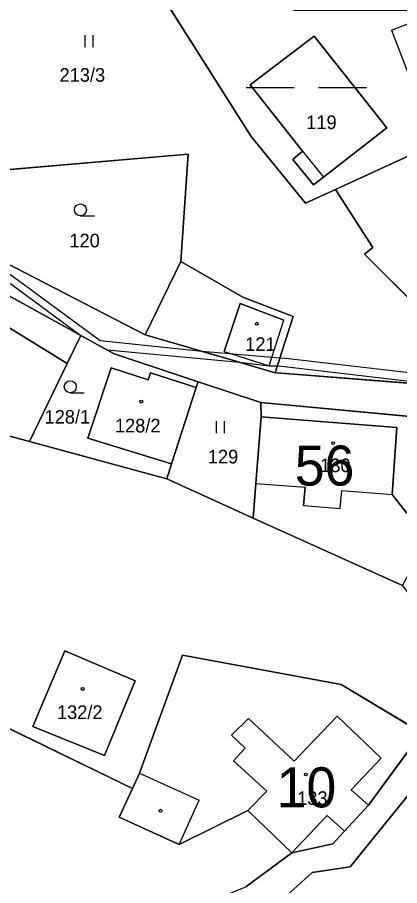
# Model space of a CAD drawing. Extents: x -689422 to -685210, y -987725 to -982160.
# Drawn here: x -686175.7 to -686128, y -987183 to -987074.6 of the extents above; entities that cross this region are included whole.
import ezdxf

# ---------------------------------------------------------------- set-up
doc = ezdxf.new("R2010")
doc.units = 0
for name, color, linetype in [('KN_Budovy', 7, 'Continuous'), ('KN_Budovy_cisla_domovni', 7, 'Continuous'), ('KN_Hranice_parcel', 7, 'Continuous'), ('KN_Hranice_parcel_vnitrni_kresba', 7, 'Continuous'), ('KN_Parcelni cisla', 7, 'Continuous'), ('KN_Polygon parcely', 7, 'Continuous'), ('KN_POZEMKY_ORNA PUDA', 7, 'Continuous'), ('KN_POZEMKY_OSTATNI PLOCHA', 7, 'Continuous'), ('KN_POZEMKY_TTP', 7, 'Continuous'), ('KN_POZEMKY_VODNI_PLOCHA', 7, 'Continuous'), ('KN_POZEMKY_ZAHRADA', 7, 'Continuous'), ('KN_POZEMKY_ZASTAVENA PLOCHA', 7, 'Continuous'), ('KN_VYUZITI_10_vodni plocha_nadrz umela', 7, 'Continuous'), ('KN_VYUZITI_17_ostatni plocha_ostatni komunikace', 7, 'Continuous'), ('KN_Věcná břemena k části', 7, 'Continuous'), ('KN_Značky budov', 7, 'Continuous'), ('KN_Značky kultur', 7, 'Continuous')]:
    doc.layers.add(name, color=color, linetype=linetype)

msp = doc.modelspace()

# ---------------------------------------------------------------- linework, layer by layer
at = {"layer": 'KN_Budovy'}
for points in [[(-686149.88, -987116.35), (-686144.28, -987118.11), (-686142.45, -987112.43), (-686147.88, -987110.33)], [(-686163.97, -987118.38), (-686166.87, -987127.14), (-686156.45, -987130.35), (-686153.36, -987120.83), (-686159.07, -987119.01), (-686159.35, -987119.89)], [(-686140, -987135.57), (-686135.4, -987135.93), (-686135.22, -987133.68), (-686128.94, -987134.18), (-686128.35, -987125.81), (-686145.26, -987124.48), (-686145.91, -987132.8), (-686139.78, -987133.28)], [(-686173.77, -987163.14), (-686164.82, -987166.79), (-686160.99, -987157.44), (-686169.76, -987153.71)], [(-686148.98, -987164.25), (-686147.25, -987165.88), (-686148.7, -987167.43), (-686144.55, -987171.25), (-686146.92, -987173.65), (-686141.43, -987178.92), (-686137.04, -987174.29), (-686134.87, -987176.24), (-686131.87, -987173), (-686134.05, -987171.05), (-686130.28, -987167.12), (-686135.77, -987161.86), (-686141.15, -987167.47), (-686146.83, -987162.17)]]:
    msp.add_lwpolyline(points, close=True, dxfattribs=at)
at = {"layer": 'KN_Hranice_parcel'}
for p, q in [((-686140.09, -987091.3), (-686146.62, -987083.05)), ((-686167.76, -987114.34), (-686190.15, -987101.97)), ((-686191.33, -987104.34), (-686169.48, -987117.85)), ((-686159.73, -987114.25), (-686155.27, -987105.11)), ((-686169.48, -987117.85), (-686167.76, -987114.34)), ((-686167.76, -987114.34), (-686163.6, -987116.64)), ((-686163.6, -987116.64), (-686153.13, -987120.11)), ((-686174.18, -987127.57), (-686169.48, -987117.85)), ((-686199.45, -987120.68), (-686174.18, -987127.57)), ((-686153.36, -987120.83), (-686156.45, -987130.35)), ((-686153.36, -987120.83), (-686153.13, -987120.11)), ((-686153.13, -987120.11), (-686145.3, -987122.7)), ((-686114.99, -987125.55), (-686145.3, -987122.7)), ((-686145.3, -987122.7), (-686145.26, -987124.48)), ((-686174.18, -987127.57), (-686157.02, -987132.25)), ((-686157.02, -987132.25), (-686156.45, -987130.35)), ((-686146.25, -987137.13), (-686157.02, -987132.25)), ((-686146.25, -987137.13), (-686127.63, -987145.57)), ((-686214.25, -987145.21), (-686161.33, -987170.88)), ((-686160.46, -987168.97), (-686161.33, -987170.88)), ((-686161.33, -987170.88), (-686162.97, -987174.48)), ((-686147.17, -987183.17), (-686141.43, -987178.92))]:
    msp.add_line(p, q, dxfattribs=at)
for points in [[(-686164.44, -987061.16), (-686146.5, -987089.5), (-686139.73, -987097.8), (-686135.99, -987096.12)], [(-686146.62, -987083.05), (-686138.66, -987076.94), (-686129.6, -987088.39), (-686137.5, -987094.58)], [(-686135.99, -987096.12), (-686124.04, -987090.62), (-686117.66, -987087.74)], [(-686189.14, -987097.54), (-686187.67, -987094.56), (-686154.36, -987091.69), (-686155.27, -987105.11)], [(-686137.5, -987094.58), (-686138.72, -987095.54), (-686141.33, -987092.35), (-686140.09, -987091.3)], [(-686135.99, -987096.12), (-686131.32, -987103.36), (-686132.37, -987104.17), (-686118.14, -987118.42), (-686116.06, -987121.13)], [(-686159.73, -987114.25), (-686177.22, -987105.23), (-686186.33, -987099.07), (-686189.14, -987097.54)], [(-686155.27, -987105.11), (-686147.57, -987109.54), (-686141.26, -987111.98), (-686143.51, -987118.98)], [(-686143.51, -987118.98), (-686150.13, -987117.05), (-686159.73, -987114.25)], [(-686156.45, -987130.35), (-686166.87, -987127.14), (-686163.97, -987118.38), (-686159.35, -987119.89), (-686159.07, -987119.01), (-686153.36, -987120.83)], [(-686116.06, -987121.13), (-686142.77, -987119.04), (-686143.51, -987118.98)], [(-686145.26, -987124.48), (-686145.91, -987132.8), (-686146.25, -987137.13)], [(-686128.94, -987134.18), (-686128.35, -987125.81), (-686145.26, -987124.48)], [(-686123.59, -987138.15), (-686127.14, -987136.48), (-686128.94, -987134.18)], [(-686160.99, -987157.44), (-686164.82, -987166.79), (-686173.77, -987163.14), (-686169.76, -987153.71), (-686160.99, -987157.44)], [(-686125.24, -987163.95), (-686135.27, -987157.9), (-686155.07, -987154.24), (-686160.46, -987168.97)], [(-686141.43, -987178.92), (-686136.31, -987177.79), (-686134.87, -987176.24), (-686131.87, -987173), (-686125.24, -987163.95)], [(-686125.15, -987169.51), (-686134.17, -987180.68), (-686138.89, -987181.38), (-686143.03, -987185.12), (-686145.47, -987190.44)], [(-686162.97, -987174.48), (-686155.51, -987177.88), (-686146.92, -987173.65), (-686141.43, -987178.92)]]:
    msp.add_lwpolyline(points, dxfattribs=at)
at = {"layer": 'KN_Hranice_parcel_vnitrni_kresba'}
for p, q in [((-686129, -987076.19), (-686122.84, -987073.78)), ((-686129, -987076.19), (-686126.73, -987082.15)), ((-686140.09, -987091.3), (-686137.5, -987094.58)), ((-686149.88, -987116.35), (-686147.88, -987110.33)), ((-686147.88, -987110.33), (-686142.45, -987112.43)), ((-686144.28, -987118.11), (-686142.45, -987112.43)), ((-686149.88, -987116.35), (-686144.28, -987118.11)), ((-686145.91, -987132.8), (-686139.78, -987133.28)), ((-686140, -987135.57), (-686139.78, -987133.28)), ((-686135.4, -987135.93), (-686135.22, -987133.68)), ((-686135.22, -987133.68), (-686128.94, -987134.18)), ((-686140, -987135.57), (-686135.4, -987135.93)), ((-686141.15, -987167.47), (-686135.77, -987161.86)), ((-686135.77, -987161.86), (-686130.28, -987167.12)), ((-686148.98, -987164.25), (-686146.83, -987162.17)), ((-686146.83, -987162.17), (-686141.15, -987167.47)), ((-686148.98, -987164.25), (-686147.25, -987165.88)), ((-686148.7, -987167.43), (-686147.25, -987165.88)), ((-686148.7, -987167.43), (-686144.55, -987171.25)), ((-686134.05, -987171.05), (-686130.28, -987167.12)), ((-686160.46, -987168.97), (-686152.98, -987172.34)), ((-686146.92, -987173.65), (-686144.55, -987171.25)), ((-686134.05, -987171.05), (-686131.87, -987173)), ((-686155.51, -987177.88), (-686152.98, -987172.34)), ((-686141.43, -987178.92), (-686137.04, -987174.29)), ((-686137.04, -987174.29), (-686134.87, -987176.24))]:
    msp.add_line(p, q, dxfattribs=at)
at = {"layer": 'KN_Polygon parcely'}
for points in [[(-686169.56, -987057.31), (-686194.42, -987094.68), (-686189.14, -987097.54), (-686187.67, -987094.56), (-686154.36, -987091.69), (-686155.27, -987105.11), (-686147.57, -987109.54), (-686141.26, -987111.98), (-686143.51, -987118.98), (-686142.77, -987119.04), (-686116.06, -987121.13), (-686118.14, -987118.42), (-686132.37, -987104.17), (-686131.32, -987103.36), (-686135.99, -987096.12), (-686139.73, -987097.8), (-686146.5, -987089.5), (-686164.44, -987061.16)], [(-686135.99, -987096.12), (-686124.04, -987090.62), (-686117.66, -987087.74), (-686094.88, -987081.5), (-686091.35, -987076.18), (-686085.76, -987073.93), (-686080.13, -987073.48), (-686081.41, -987070.59), (-686093.91, -987073.8), (-686117.41, -987073.78), (-686122.84, -987073.78), (-686141.09, -987073.76), (-686164.44, -987061.16), (-686146.5, -987089.5), (-686139.73, -987097.8)], [(-686137.5, -987094.58), (-686129.6, -987088.39), (-686138.66, -987076.94), (-686146.62, -987083.05), (-686140.09, -987091.3), (-686141.33, -987092.35), (-686138.72, -987095.54)], [(-686138.66, -987076.94), (-686129.6, -987088.39), (-686137.5, -987094.58), (-686138.72, -987095.54), (-686141.33, -987092.35), (-686140.09, -987091.3), (-686146.62, -987083.05)], [(-686093.15, -987122.61), (-686096.9, -987119.02), (-686098.39, -987120.54), (-686101.59, -987117.41), (-686100.03, -987116.08), (-686105.32, -987111.12), (-686107.23, -987107.07), (-686109.37, -987106.35), (-686105.38, -987098.16), (-686109.15, -987094.42), (-686117.66, -987087.74), (-686124.04, -987090.62), (-686135.99, -987096.12), (-686131.32, -987103.36), (-686132.37, -987104.17), (-686118.14, -987118.42), (-686116.06, -987121.13), (-686103.36, -987122.98), (-686100.62, -987123.38), (-686094.56, -987123.91), (-686092.15, -987123.54)], [(-686155.27, -987105.11), (-686154.36, -987091.69), (-686187.67, -987094.56), (-686189.14, -987097.54), (-686186.33, -987099.07), (-686177.22, -987105.23), (-686159.73, -987114.25)], [(-686169.48, -987117.85), (-686167.76, -987114.34), (-686190.15, -987101.97), (-686191.33, -987104.34)], [(-686199.45, -987120.68), (-686174.18, -987127.57), (-686169.48, -987117.85), (-686191.33, -987104.34)], [(-686143.51, -987118.98), (-686141.26, -987111.98), (-686147.57, -987109.54), (-686155.27, -987105.11), (-686159.73, -987114.25), (-686150.13, -987117.05)], [(-686159.35, -987119.89), (-686159.07, -987119.01), (-686153.36, -987120.83), (-686153.13, -987120.11), (-686163.6, -987116.64), (-686167.76, -987114.34), (-686169.48, -987117.85), (-686174.18, -987127.57), (-686157.02, -987132.25), (-686156.45, -987130.35), (-686166.87, -987127.14), (-686163.97, -987118.38)], [(-686156.45, -987130.35), (-686153.36, -987120.83), (-686159.07, -987119.01), (-686159.35, -987119.89), (-686163.97, -987118.38), (-686166.87, -987127.14)], [(-686127.63, -987145.57), (-686146.25, -987137.13), (-686157.02, -987132.25), (-686174.18, -987127.57), (-686199.45, -987120.68), (-686200.39, -987120.5), (-686214.25, -987145.21), (-686161.33, -987170.88), (-686160.46, -987168.97), (-686155.07, -987154.24), (-686135.27, -987157.9), (-686125.24, -987163.95), (-686118.5, -987156.99)], [(-686156.45, -987130.35), (-686157.02, -987132.25), (-686146.25, -987137.13), (-686145.91, -987132.8), (-686145.26, -987124.48), (-686145.3, -987122.7), (-686153.13, -987120.11), (-686153.36, -987120.83)], [(-686145.3, -987122.7), (-686145.26, -987124.48), (-686128.35, -987125.81), (-686128.94, -987134.18), (-686127.14, -987136.48), (-686123.59, -987138.15), (-686120.74, -987132.91), (-686112.92, -987134.88), (-686114.99, -987125.55)], [(-686123.59, -987138.15), (-686127.14, -987136.48), (-686128.94, -987134.18), (-686128.35, -987125.81), (-686145.26, -987124.48), (-686145.91, -987132.8), (-686146.25, -987137.13), (-686127.63, -987145.57)], [(-686147.17, -987183.17), (-686141.43, -987178.92), (-686146.92, -987173.65), (-686155.51, -987177.88), (-686162.97, -987174.48), (-686161.33, -987170.88), (-686214.25, -987145.21), (-686229.6, -987172.57), (-686231.17, -987175.37), (-686225.1, -987178.6), (-686200.84, -987191.53), (-686154.44, -987186.14)], [(-686160.99, -987157.44), (-686164.82, -987166.79), (-686173.77, -987163.14), (-686169.76, -987153.71)], [(-686160.99, -987157.44), (-686169.76, -987153.71), (-686173.77, -987163.14), (-686164.82, -987166.79)], [(-686134.87, -987176.24), (-686131.87, -987173), (-686125.24, -987163.95), (-686135.27, -987157.9), (-686155.07, -987154.24), (-686160.46, -987168.97), (-686161.33, -987170.88), (-686162.97, -987174.48), (-686155.51, -987177.88), (-686146.92, -987173.65), (-686141.43, -987178.92), (-686136.31, -987177.79)], [(-686129.84, -987198.41), (-686112.76, -987200.83), (-686111.39, -987199.29), (-686101.64, -987182.03), (-686108.22, -987177.37), (-686123.02, -987170.48), (-686125.15, -987169.51), (-686134.17, -987180.68), (-686138.89, -987181.38), (-686143.03, -987185.12), (-686145.47, -987190.44), (-686137.34, -987194.68)]]:
    msp.add_lwpolyline(points, close=True, dxfattribs=at)
for points in [[(-686190.15, -987101.97), (-686167.76, -987114.34), (-686163.6, -987116.64), (-686153.13, -987120.11), (-686145.3, -987122.7), (-686114.99, -987125.55), (-686104.04, -987126.48), (-686103.36, -987122.98), (-686116.06, -987121.13), (-686142.77, -987119.04), (-686143.51, -987118.98), (-686150.13, -987117.05), (-686159.73, -987114.25), (-686177.22, -987105.23)], [(-686143.03, -987185.12), (-686138.89, -987181.38), (-686134.17, -987180.68), (-686125.15, -987169.51), (-686118.54, -987162.08), (-686103.14, -987152.21), (-686098.66, -987148.48), (-686101.4, -987146.21), (-686106.38, -987150.18), (-686117.43, -987156.7), (-686118.5, -987156.99), (-686125.24, -987163.95), (-686131.87, -987173), (-686134.87, -987176.24), (-686136.31, -987177.79), (-686141.43, -987178.92), (-686147.17, -987183.17)]]:
    msp.add_lwpolyline(points, dxfattribs=at)
at = {"layer": 'KN_POZEMKY_ORNA PUDA'}
for p, q in [((-686191.33, -987104.34), (-686169.48, -987117.85)), ((-686169.48, -987117.85), (-686174.18, -987127.57)), ((-686174.18, -987127.57), (-686199.45, -987120.68))]:
    msp.add_line(p, q, dxfattribs=at)
at = {"layer": 'KN_POZEMKY_OSTATNI PLOCHA'}
for p, q in [((-686146.5, -987089.5), (-686164.44, -987061.16)), ((-686138.66, -987076.94), (-686146.62, -987083.05)), ((-686129.6, -987088.39), (-686138.66, -987076.94)), ((-686146.62, -987083.05), (-686140.09, -987091.3)), ((-686137.5, -987094.58), (-686129.6, -987088.39)), ((-686139.73, -987097.8), (-686146.5, -987089.5)), ((-686140.09, -987091.3), (-686141.33, -987092.35)), ((-686124.04, -987090.62), (-686135.99, -987096.12)), ((-686141.33, -987092.35), (-686138.72, -987095.54)), ((-686138.72, -987095.54), (-686137.5, -987094.58)), ((-686135.99, -987096.12), (-686139.73, -987097.8)), ((-686167.76, -987114.34), (-686190.15, -987101.97)), ((-686177.22, -987105.23), (-686159.73, -987114.25)), ((-686163.6, -987116.64), (-686167.76, -987114.34)), ((-686159.73, -987114.25), (-686150.13, -987117.05)), ((-686153.13, -987120.11), (-686163.6, -987116.64)), ((-686150.13, -987117.05), (-686143.51, -987118.98)), ((-686143.51, -987118.98), (-686142.77, -987119.04)), ((-686142.77, -987119.04), (-686116.06, -987121.13)), ((-686145.3, -987122.7), (-686153.13, -987120.11)), ((-686114.99, -987125.55), (-686145.3, -987122.7)), ((-686131.87, -987173), (-686125.24, -987163.95)), ((-686125.15, -987169.51), (-686134.17, -987180.68)), ((-686134.87, -987176.24), (-686131.87, -987173)), ((-686136.31, -987177.79), (-686134.87, -987176.24)), ((-686141.43, -987178.92), (-686136.31, -987177.79)), ((-686147.17, -987183.17), (-686141.43, -987178.92)), ((-686138.89, -987181.38), (-686143.03, -987185.12)), ((-686134.17, -987180.68), (-686138.89, -987181.38))]:
    msp.add_line(p, q, dxfattribs=at)
at = {"layer": 'KN_POZEMKY_TTP'}
for p, q in [((-686164.44, -987061.16), (-686146.5, -987089.5)), ((-686146.5, -987089.5), (-686139.73, -987097.8)), ((-686154.36, -987091.69), (-686187.67, -987094.56)), ((-686155.27, -987105.11), (-686154.36, -987091.69)), ((-686139.73, -987097.8), (-686135.99, -987096.12)), ((-686135.99, -987096.12), (-686131.32, -987103.36)), ((-686190.15, -987101.97), (-686167.76, -987114.34)), ((-686131.32, -987103.36), (-686132.37, -987104.17)), ((-686169.48, -987117.85), (-686191.33, -987104.34)), ((-686132.37, -987104.17), (-686118.14, -987118.42)), ((-686147.57, -987109.54), (-686155.27, -987105.11)), ((-686141.26, -987111.98), (-686147.57, -987109.54)), ((-686143.51, -987118.98), (-686141.26, -987111.98)), ((-686167.76, -987114.34), (-686169.48, -987117.85)), ((-686142.77, -987119.04), (-686143.51, -987118.98)), ((-686116.06, -987121.13), (-686142.77, -987119.04)), ((-686156.45, -987130.35), (-686153.36, -987120.83)), ((-686153.36, -987120.83), (-686153.13, -987120.11)), ((-686153.13, -987120.11), (-686145.3, -987122.7)), ((-686145.3, -987122.7), (-686145.26, -987124.48)), ((-686145.26, -987124.48), (-686145.91, -987132.8)), ((-686157.02, -987132.25), (-686156.45, -987130.35)), ((-686146.25, -987137.13), (-686157.02, -987132.25)), ((-686145.91, -987132.8), (-686146.25, -987137.13))]:
    msp.add_line(p, q, dxfattribs=at)
at = {"layer": 'KN_POZEMKY_VODNI_PLOCHA'}
for p, q in [((-686146.62, -987083.05), (-686138.66, -987076.94)), ((-686138.66, -987076.94), (-686129.6, -987088.39)), ((-686140.09, -987091.3), (-686146.62, -987083.05)), ((-686129.6, -987088.39), (-686137.5, -987094.58)), ((-686141.33, -987092.35), (-686140.09, -987091.3)), ((-686138.72, -987095.54), (-686141.33, -987092.35)), ((-686137.5, -987094.58), (-686138.72, -987095.54))]:
    msp.add_line(p, q, dxfattribs=at)
at = {"layer": 'KN_POZEMKY_ZAHRADA'}
for p, q in [((-686187.67, -987094.56), (-686154.36, -987091.69)), ((-686154.36, -987091.69), (-686155.27, -987105.11)), ((-686135.99, -987096.12), (-686124.04, -987090.62)), ((-686131.32, -987103.36), (-686135.99, -987096.12)), ((-686132.37, -987104.17), (-686131.32, -987103.36)), ((-686118.14, -987118.42), (-686132.37, -987104.17)), ((-686159.73, -987114.25), (-686177.22, -987105.23)), ((-686155.27, -987105.11), (-686159.73, -987114.25)), ((-686169.48, -987117.85), (-686167.76, -987114.34)), ((-686167.76, -987114.34), (-686163.6, -987116.64)), ((-686163.6, -987116.64), (-686153.13, -987120.11)), ((-686174.18, -987127.57), (-686169.48, -987117.85)), ((-686163.97, -987118.38), (-686166.87, -987127.14)), ((-686159.35, -987119.89), (-686163.97, -987118.38)), ((-686159.07, -987119.01), (-686159.35, -987119.89)), ((-686153.36, -987120.83), (-686159.07, -987119.01)), ((-686199.45, -987120.68), (-686174.18, -987127.57)), ((-686153.13, -987120.11), (-686153.36, -987120.83)), ((-686145.3, -987122.7), (-686114.99, -987125.55)), ((-686145.26, -987124.48), (-686145.3, -987122.7)), ((-686128.35, -987125.81), (-686145.26, -987124.48)), ((-686128.94, -987134.18), (-686128.35, -987125.81)), ((-686166.87, -987127.14), (-686156.45, -987130.35)), ((-686174.18, -987127.57), (-686157.02, -987132.25)), ((-686157.02, -987132.25), (-686174.18, -987127.57)), ((-686156.45, -987130.35), (-686157.02, -987132.25)), ((-686157.02, -987132.25), (-686146.25, -987137.13)), ((-686127.14, -987136.48), (-686128.94, -987134.18)), ((-686146.25, -987137.13), (-686127.63, -987145.57)), ((-686214.25, -987145.21), (-686161.33, -987170.88)), ((-686161.33, -987170.88), (-686214.25, -987145.21)), ((-686169.76, -987153.71), (-686173.77, -987163.14)), ((-686160.99, -987157.44), (-686169.76, -987153.71)), ((-686155.07, -987154.24), (-686160.46, -987168.97)), ((-686135.27, -987157.9), (-686155.07, -987154.24)), ((-686164.82, -987166.79), (-686160.99, -987157.44)), ((-686125.24, -987163.95), (-686135.27, -987157.9)), ((-686173.77, -987163.14), (-686164.82, -987166.79)), ((-686160.46, -987168.97), (-686161.33, -987170.88)), ((-686134.17, -987180.68), (-686125.15, -987169.51)), ((-686161.33, -987170.88), (-686162.97, -987174.48)), ((-686155.51, -987177.88), (-686146.92, -987173.65)), ((-686146.92, -987173.65), (-686141.43, -987178.92)), ((-686162.97, -987174.48), (-686155.51, -987177.88)), ((-686141.43, -987178.92), (-686147.17, -987183.17)), ((-686143.03, -987185.12), (-686138.89, -987181.38)), ((-686138.89, -987181.38), (-686134.17, -987180.68))]:
    msp.add_line(p, q, dxfattribs=at)
at = {"layer": 'KN_POZEMKY_ZASTAVENA PLOCHA'}
for p, q in [((-686159.73, -987114.25), (-686155.27, -987105.11)), ((-686155.27, -987105.11), (-686147.57, -987109.54)), ((-686147.57, -987109.54), (-686141.26, -987111.98)), ((-686141.26, -987111.98), (-686143.51, -987118.98)), ((-686150.13, -987117.05), (-686159.73, -987114.25)), ((-686143.51, -987118.98), (-686150.13, -987117.05)), ((-686166.87, -987127.14), (-686163.97, -987118.38)), ((-686163.97, -987118.38), (-686159.35, -987119.89)), ((-686159.35, -987119.89), (-686159.07, -987119.01)), ((-686159.07, -987119.01), (-686153.36, -987120.83)), ((-686153.36, -987120.83), (-686156.45, -987130.35)), ((-686145.91, -987132.8), (-686145.26, -987124.48)), ((-686145.26, -987124.48), (-686128.35, -987125.81)), ((-686128.35, -987125.81), (-686128.94, -987134.18)), ((-686156.45, -987130.35), (-686166.87, -987127.14)), ((-686146.25, -987137.13), (-686145.91, -987132.8)), ((-686128.94, -987134.18), (-686127.14, -987136.48)), ((-686127.63, -987145.57), (-686146.25, -987137.13)), ((-686173.77, -987163.14), (-686169.76, -987153.71)), ((-686169.76, -987153.71), (-686160.99, -987157.44)), ((-686160.46, -987168.97), (-686155.07, -987154.24)), ((-686155.07, -987154.24), (-686135.27, -987157.9)), ((-686160.99, -987157.44), (-686164.82, -987166.79)), ((-686135.27, -987157.9), (-686125.24, -987163.95)), ((-686164.82, -987166.79), (-686173.77, -987163.14)), ((-686125.24, -987163.95), (-686131.87, -987173)), ((-686161.33, -987170.88), (-686160.46, -987168.97)), ((-686162.97, -987174.48), (-686161.33, -987170.88)), ((-686131.87, -987173), (-686134.87, -987176.24)), ((-686146.92, -987173.65), (-686155.51, -987177.88)), ((-686141.43, -987178.92), (-686146.92, -987173.65)), ((-686155.51, -987177.88), (-686162.97, -987174.48)), ((-686134.87, -987176.24), (-686136.31, -987177.79)), ((-686136.31, -987177.79), (-686141.43, -987178.92))]:
    msp.add_line(p, q, dxfattribs=at)
at = {"layer": 'KN_VYUZITI_10_vodni plocha_nadrz umela'}
for p, q in [((-686146.62, -987083.05), (-686138.66, -987076.94)), ((-686138.66, -987076.94), (-686129.6, -987088.39)), ((-686140.09, -987091.3), (-686146.62, -987083.05)), ((-686129.6, -987088.39), (-686137.5, -987094.58)), ((-686141.33, -987092.35), (-686140.09, -987091.3)), ((-686138.72, -987095.54), (-686141.33, -987092.35)), ((-686137.5, -987094.58), (-686138.72, -987095.54))]:
    msp.add_line(p, q, dxfattribs=at)
at = {"layer": 'KN_VYUZITI_17_ostatni plocha_ostatni komunikace'}
for p, q in [((-686146.5, -987089.5), (-686164.44, -987061.16)), ((-686138.66, -987076.94), (-686146.62, -987083.05)), ((-686129.6, -987088.39), (-686138.66, -987076.94)), ((-686146.62, -987083.05), (-686140.09, -987091.3)), ((-686137.5, -987094.58), (-686129.6, -987088.39)), ((-686139.73, -987097.8), (-686146.5, -987089.5)), ((-686140.09, -987091.3), (-686141.33, -987092.35)), ((-686124.04, -987090.62), (-686135.99, -987096.12)), ((-686141.33, -987092.35), (-686138.72, -987095.54)), ((-686138.72, -987095.54), (-686137.5, -987094.58)), ((-686135.99, -987096.12), (-686139.73, -987097.8)), ((-686167.76, -987114.34), (-686190.15, -987101.97)), ((-686177.22, -987105.23), (-686159.73, -987114.25)), ((-686163.6, -987116.64), (-686167.76, -987114.34)), ((-686159.73, -987114.25), (-686150.13, -987117.05)), ((-686153.13, -987120.11), (-686163.6, -987116.64)), ((-686150.13, -987117.05), (-686143.51, -987118.98)), ((-686143.51, -987118.98), (-686142.77, -987119.04)), ((-686142.77, -987119.04), (-686116.06, -987121.13)), ((-686145.3, -987122.7), (-686153.13, -987120.11)), ((-686114.99, -987125.55), (-686145.3, -987122.7)), ((-686131.87, -987173), (-686125.24, -987163.95)), ((-686125.15, -987169.51), (-686134.17, -987180.68)), ((-686134.87, -987176.24), (-686131.87, -987173)), ((-686136.31, -987177.79), (-686134.87, -987176.24)), ((-686141.43, -987178.92), (-686136.31, -987177.79)), ((-686147.17, -987183.17), (-686141.43, -987178.92)), ((-686138.89, -987181.38), (-686143.03, -987185.12)), ((-686134.17, -987180.68), (-686138.89, -987181.38))]:
    msp.add_line(p, q, dxfattribs=at)
at = {"layer": 'KN_Věcná břemena k části'}
for points in [[(-686189.14, -987097.54), (-686194.42, -987094.68), (-686167.76, -987114.34), (-686164.51, -987116.13), (-686147.96, -987117.68), (-686152.63, -987116.32), (-686165.35, -987115.02)], [(-686142.24, -987117.21), (-686142.92, -987117.15), (-686152.63, -987116.32), (-686147.96, -987117.68), (-686144.28, -987118.11), (-686143.23, -987118.12), (-686142.34, -987118.21), (-686120.05, -987120.82), (-686119.97, -987119.8)]]:
    msp.add_lwpolyline(points, close=True, dxfattribs=at)
at = {"layer": 'KN_Značky budov'}
for centre in [(-686145.81, -987112.86), (-686160.22, -987122.59), (-686136.28, -987127.78), (-686167.53, -987158.47), (-686139.68, -987169.15), (-686157.83, -987173.67)]:
    msp.add_circle(centre, 0.175, dxfattribs=at)
at = {"layer": 'KN_Značky kultur'}
for p, q in [((-686167.23, -987078.35), (-686167.23, -987076.85)), ((-686166.23, -987078.35), (-686166.23, -987076.85)), ((-686147.13, -987083.37), (-686141.13, -987083.37)), ((-686138.13, -987083.37), (-686132.13, -987083.37)), ((-686167.82, -987099.4), (-686166.07, -987099.4)), ((-686169.08, -987121.49), (-686167.33, -987121.49)), ((-686150.82, -987126.54), (-686150.82, -987125.04)), ((-686149.82, -987126.54), (-686149.82, -987125.04))]:
    msp.add_line(p, q, dxfattribs=at)
for centre in [(-686167.82, -987098.65), (-686169.08, -987120.74)]:
    msp.add_circle(centre, 0.75, dxfattribs=at)

# ---------------------------------------------------------------- texts
at = {"layer": 'KN_Budovy_cisla_domovni'}
for s, p in [('56', (-686141.07, -987133.08)), ('10', (-686143.33, -987173.26))]:
    msp.add_text(s, height=5, dxfattribs=at).set_placement(p)
at = {"layer": 'KN_Parcelni cisla'}
for s, p in [('213/3', (-686170.42, -987082.65)), ('119', (-686139.64, -987088.56)), ('120', (-686169.19, -987103.33)), ('121', (-686147.26, -987116.26)), ('128/1', (-686172.29, -987125.34)), ('128/2', (-686163.51, -987126.44)), ('129', (-686151.92, -987130.31)), ('130', (-686137.9, -987131.4)), ('132/2', (-686170.74, -987162.22)), ('133', (-686140.77, -987172.95))]:
    msp.add_text(s, height=1.7, dxfattribs=at).set_placement(p)

doc.saveas('drawing.dxf')
